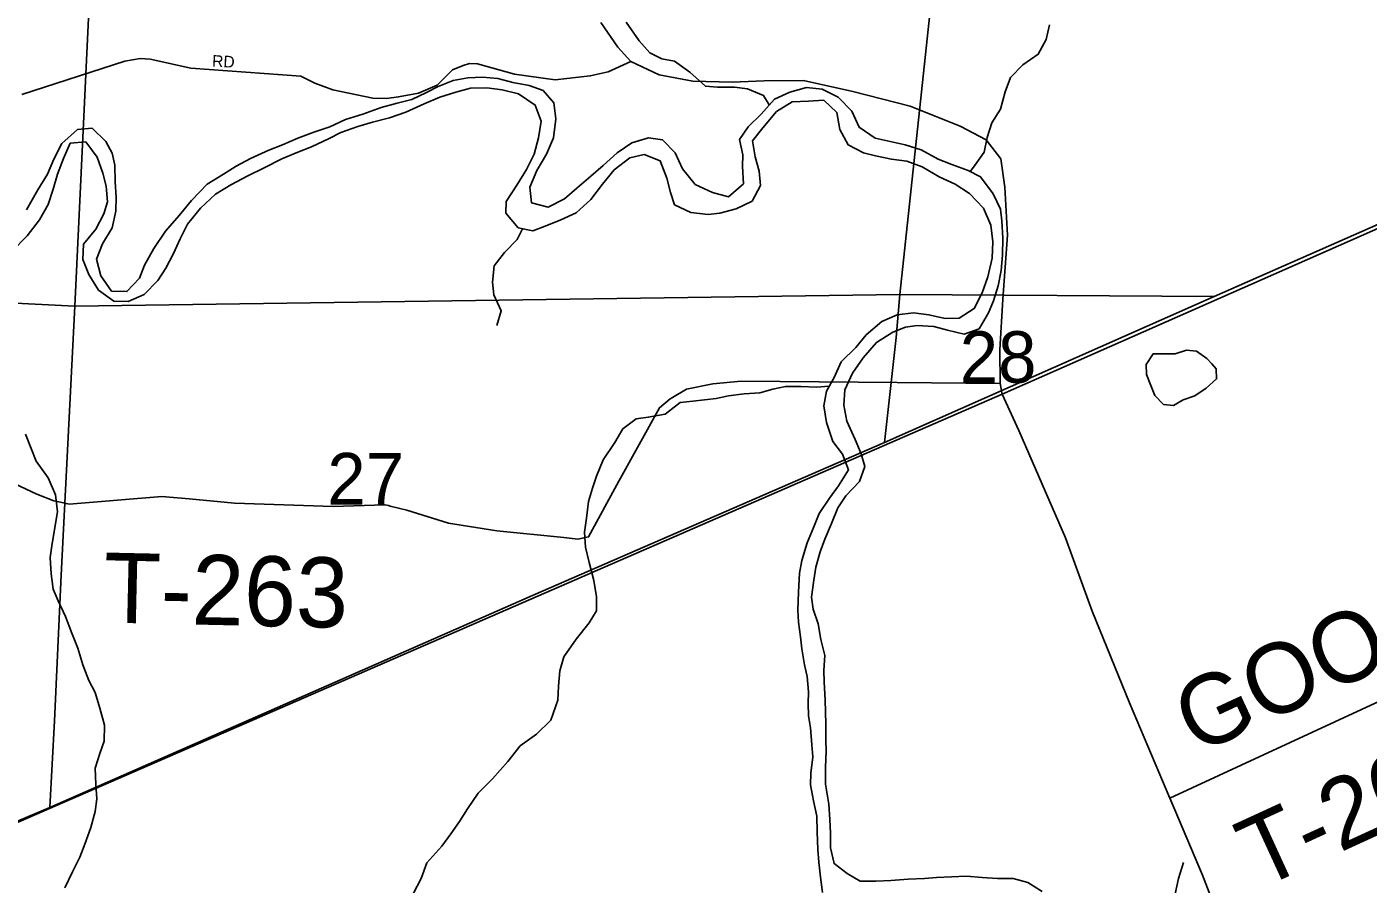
# Model space of a CAD drawing. Extents: x 1624196 to 2029251, y 146837 to 440034.
# Drawn here: x 1871132 to 1876880, y 251367 to 255041 of the extents above; entities that cross this region are included whole.
import ezdxf

# ---------------------------------------------------------------- set-up
doc = ezdxf.new("R2010")
doc.units = 0
for name, color, linetype in [('GM_X_Minor_Lake', 7, 'Continuous'), ('GM_X_Minor_River', 7, 'Continuous'), ('GM_X_Section', 7, 'Continuous'), ('GM_X_Section_Text', 7, 'Continuous'), ('GM_X_State_Route', 7, 'Continuous'), ('GM_X_Township', 7, 'Continuous'), ('GM_X_Township_Road', 7, 'Continuous'), ('GM_X_Township_Road_Text', 7, 'Continuous'), ('GM_X_Township_ROW', 7, 'Continuous'), ('GM_X_Township_Subdivision', 7, 'Continuous'), ('GM_X_Township_Subdivision_Text', 7, 'Continuous')]:
    doc.layers.add(name, color=color, linetype=linetype)

msp = doc.modelspace()

# ---------------------------------------------------------------- linework, layer by layer
at = {"layer": 'GM_X_Minor_Lake'}
for points in [[(1876209.9, 253597.1), (1876189.1, 253620.3), (1876145.3, 253650.6), (1876101.4, 253654.9), (1876053.3, 253639.2), (1875959.4, 253639.8), (1875929.1, 253593.9), (1875930.9, 253551.9), (1875948.5, 253503.7)], [(1875948.5, 253503.7), (1875966.3, 253461.5), (1876004, 253423.3), (1876045.9, 253419), (1876088, 253442.8), (1876138.1, 253460.5), (1876186.3, 253492.2), (1876230.5, 253532), (1876228.8, 253576), (1876209.9, 253597.1)]]:
    msp.add_lwpolyline(points, dxfattribs=at)
at = {"layer": 'GM_X_Minor_River'}
for points in [[(1874313.6, 254706.1), (1874289.8, 254746.1), (1874220.1, 254774.7), (1874164.2, 254783.1), (1874092.3, 254781.7), (1874040.3, 254786.1), (1873972.9, 254846.7), (1873907.3, 254893.3), (1873853.4, 254903.7), (1873801.6, 254930.1), (1873756.1, 254980.6), (1873700.8, 255061.1)], [(1875174.6, 254420.8), (1875192.8, 254444.7), (1875235.2, 254504.4), (1875247.7, 254566.4), (1875268.2, 254630.3), (1875304.7, 254688.1), (1875325.2, 254762), (1875347.7, 254823.9), (1875400.1, 254877.6), (1875466.4, 254923.2), (1875500.9, 254987), (1875515.4, 255048.9)], [(1874633.1, 253419.7), (1874637.6, 253485.8), (1874670.1, 253557.6), (1874716.6, 253623.3), (1874773.1, 253689), (1874843.4, 253732.5), (1874897.5, 253754.1), (1874947.6, 253761.7), (1875019.5, 253757.2), (1875077.3, 253740.7), (1875149.1, 253724.1), (1875213.3, 253747.6), (1875253.8, 253815.4), (1875274.2, 253867.3), (1875294.7, 253931.2), (1875307.2, 253997.2), (1875313.7, 254063.2), (1875314.3, 254135.4), (1875310.9, 254209.5), (1875305.3, 254259.6), (1875273.8, 254325.9), (1875218.4, 254398.4), (1875166.7, 254424.9), (1875096.9, 254451.4), (1875037.1, 254473.9), (1874965.5, 254514.5), (1874895.7, 254535.1), (1874768.1, 254564.1), (1874698.5, 254610.8), (1874667, 254679.1), (1874609.6, 254739.6), (1874539.9, 254774.2), (1874474, 254780.7), (1874401.9, 254761.2), (1874335.7, 254731.7), (1874279.2, 254666.1), (1874222.8, 254612.5), (1874186.4, 254558.7), (1874199.9, 254492.5), (1874199.5, 254442.4), (1874202.9, 254368.3), (1874138.5, 254312.7), (1874070.7, 254331.3), (1873997, 254365.9), (1873941.6, 254432.4), (1873910.2, 254500.8), (1873856.7, 254557.3), (1873796.8, 254565.7), (1873724.6, 254544.3), (1873662.3, 254500.7), (1873602, 254447.1), (1873549.6, 254401.4), (1873489.3, 254349.9), (1873436.9, 254304.2), (1873366.7, 254268.7), (1873294.9, 254287.3), (1873287.4, 254353.4), (1873318, 254425.3), (1873358.5, 254495.1), (1873389, 254564.9), (1873399.7, 254646.9), (1873390.2, 254715.1), (1873344.7, 254767.5), (1873284.9, 254790), (1873215.1, 254802.6), (1873151.2, 254819.1), (1873085.3, 254825.6), (1873021.4, 254822.1), (1872959.3, 254810.6), (1872895.1, 254785.1), (1872845, 254759.4), (1872782.8, 254729.9), (1872718.7, 254714.4), (1872650.6, 254694.9), (1872572.4, 254667.4), (1872498.3, 254644), (1872430.1, 254612.5), (1872362, 254589), (1872293.8, 254563.5), (1872227.6, 254536), (1872169.5, 254512.4), (1872091.3, 254477), (1872029.1, 254443.4), (1871974.8, 254409.8), (1871904.5, 254366.3), (1871838, 254296.7), (1871785.6, 254233), (1871727.1, 254165.4), (1871676.5, 254091.7), (1871636, 254019.9), (1871615.6, 253964), (1871561.1, 253906.4), (1871495.2, 253908.9), (1871449.7, 253973.3), (1871430.3, 254045.6), (1871456.8, 254111.5), (1871497.3, 254179.2), (1871513.9, 254251.2), (1871514.4, 254311.3), (1871510.9, 254377.4), (1871509.5, 254447.5)], [(1871318.4, 254543.1), (1871384.4, 254548.6), (1871433.8, 254482.1), (1871457.2, 254413.9), (1871472.8, 254357.7), (1871478.3, 254291.5), (1871461.9, 254239.6), (1871427.4, 254173.8), (1871374.9, 254110.1), (1871372.4, 254044), (1871397.8, 253979.8), (1871439.3, 253913.3), (1871504.8, 253864.8), (1871566.8, 253864.3), (1871635, 253893.8), (1871693.4, 253953.4), (1871727.8, 254007.2), (1871760.3, 254069), (1871788.8, 254132.9), (1871821.2, 254194.7), (1871875.8, 254264.4), (1871940.2, 254323.9), (1872006.4, 254363.5), (1872078.7, 254403), (1872148.9, 254436.5), (1872225.2, 254475.9), (1872293.3, 254503.4), (1872351.5, 254527), (1872427.7, 254562.4), (1872477.9, 254588.1), (1872550, 254613.5), (1872614.1, 254633.1), (1872686.2, 254650.5), (1872756.4, 254676), (1872834.6, 254711.4), (1872902.8, 254738.9), (1872970.9, 254760.4), (1873033, 254778), (1873103, 254779.4), (1873168.8, 254770.9), (1873238.7, 254754.3), (1873310.2, 254705.7), (1873335.7, 254637.4), (1873325.1, 254565.4), (1873306.6, 254495.5), (1873274.1, 254429.6), (1873231.6, 254361.9), (1873187, 254292.1), (1873184.6, 254242.1), (1873238.1, 254179.6), (1873300, 254167.1), (1873354.1, 254186.7), (1873420.2, 254214.2), (1873486.4, 254243.8), (1873548.8, 254301.3), (1873599.3, 254367), (1873649.8, 254428.7), (1873716.1, 254480.3), (1873778.2, 254493.8), (1873845.9, 254467.2), (1873875.3, 254392.9), (1873890.8, 254330.7), (1873908.4, 254278.5), (1873978.1, 254245.9), (1874052, 254237.3), (1874102, 254242.9), (1874172.1, 254260.4), (1874240.3, 254293.9), (1874276.8, 254361.7), (1874271.3, 254421.8), (1874253.8, 254484.1), (1874242.3, 254552.2), (1874286.7, 254608), (1874345.3, 254677.6), (1874411.5, 254719.1), (1874481.5, 254722.6), (1874547.5, 254726.1), (1874603, 254673.6), (1874616.5, 254601.4), (1874651.9, 254535), (1874717.6, 254500.5), (1874769.5, 254488), (1874837.3, 254473.5), (1874903.2, 254465), (1874968.9, 254440.4), (1875042.5, 254397.8), (1875110.2, 254367.2), (1875171.9, 254326.7), (1875231.3, 254264.1), (1875262.7, 254191.8), (1875272.2, 254119.6), (1875269.6, 254049.6), (1875251, 253969.6), (1875226.5, 253901.7), (1875192, 253833.9), (1875127.7, 253792.4), (1875067.7, 253790.8), (1874997.9, 253807.4), (1874932, 253815.9), (1874862, 253806.4), (1874795.8, 253778.9)], [(1871509.5, 254447.5), (1871497.9, 254499.6), (1871470.3, 254549.9), (1871412.8, 254606.4), (1871348.8, 254600.9), (1871282.4, 254541.4), (1871247.9, 254473.6), (1871221.4, 254409.7), (1871178.9, 254341.9), (1871130.2, 254256.2)], [(1871066.8, 254076.5), (1871133.3, 254146), (1871185.8, 254213.7), (1871224.3, 254279.5), (1871244.8, 254345.4), (1871263.3, 254409.4), (1871289.9, 254477.2), (1871318.4, 254543.1)], [(1873256.8, 254175.8), (1873233.7, 254129.6), (1873179.3, 254073.9), (1873134.9, 254016.2), (1873128.3, 253946.2), (1873133.9, 253892.1), (1873165.3, 253823.7), (1873146.9, 253761.8)], [(1874795.8, 253778.9), (1874729.4, 253721.4), (1874685, 253667.6), (1874622.6, 253606.1), (1874592, 253538.2), (1874559.6, 253480.4), (1874547.1, 253416.4), (1874558.5, 253346.2), (1874585.9, 253263.9), (1874627.4, 253209.5), (1874652.9, 253143.2), (1874610.3, 253073.5), (1874572, 253021.7), (1874527.5, 252956), (1874505, 252898), (1874476.5, 252830.2), (1874453.9, 252754.3), (1874443.5, 252700.3), (1874438.8, 252618.2), (1874436.2, 252542.1), (1874439.8, 252490), (1874447.3, 252427.9), (1874452.9, 252375.8), (1874464.4, 252307.6), (1874476, 252257.4), (1874481.4, 252191.3), (1874481, 252141.2), (1874482.6, 252089.2), (1874490.2, 252037), (1874495.6, 251964.9), (1874501.2, 251912.8), (1874492.7, 251842.8), (1874490.2, 251792.7), (1874503.7, 251724.5), (1874517.2, 251658.3), (1874518.6, 251592.2), (1874522, 251516.1), (1874525.6, 251462), (1874533.1, 251397.9), (1874542.6, 251331.7)], [(1874570.9, 253500.6), (1874515.8, 253496.8), (1874449.8, 253499.3), (1874383.9, 253499.8), (1874329.8, 253488.2), (1874273.7, 253472.6), (1874205.8, 253469.1), (1874139.7, 253459.6), (1874085.7, 253448), (1873985.7, 253436.8), (1873931.7, 253431.2), (1873867.3, 253381.7), (1873795.3, 253368.2), (1873743.2, 253360.6), (1873686.9, 253319), (1873652.5, 253259.2), (1873601.9, 253185.5), (1873573.4, 253115.6), (1873557, 253063.7), (1873538.6, 253007.7), (1873530, 252935.7), (1873521.5, 252875.7), (1873527, 252811.6), (1873542.5, 252745.4), (1873561.9, 252669.1), (1873573.3, 252598.9), (1873572.8, 252538.9), (1873542.4, 252487), (1873485.9, 252417.4), (1873433.4, 252341.7), (1873416.9, 252281.7), (1873410.4, 252215.7), (1873407.9, 252155.6), (1873377.2, 252069.8), (1873316.8, 252010.1), (1873246.5, 251960.6), (1873194, 251893), (1873127.4, 251819.4), (1873067, 251757.8), (1873020.5, 251690), (1872986.1, 251636.2), (1872949.7, 251582.4), (1872911.3, 251530.7), (1872846.8, 251459.1), (1872822.2, 251391.2), (1872789.8, 251329.4)], [(1875030.3, 251396.3), (1874978.7, 251392.4), (1874908.8, 251388.9), (1874834.8, 251383.5), (1874770.8, 251380), (1874702.8, 251380.5), (1874647.1, 251413), (1874591.5, 251455.5), (1874576.1, 251523.7), (1874576.5, 251585.8), (1874573, 251643.9), (1874569.5, 251710), (1874554.2, 251796.2), (1874554.8, 251868.3), (1874557.3, 251936.4), (1874555.7, 251986.5), (1874556.3, 252052.5), (1874553.1, 252156.7), (1874549.7, 252232.8), (1874548.1, 252282.9), (1874552.6, 252347), (1874535.2, 252415.2), (1874523.7, 252483.4), (1874502.2, 252545.6), (1874494.6, 252597.7), (1874505.2, 252669.8), (1874513.7, 252725.8), (1874532.2, 252791.7), (1874552.6, 252845.6), (1874581.1, 252913.5), (1874607.6, 252979.4), (1874642, 253031.2), (1874700.4, 253092.8), (1874722.9, 253156.7), (1874707.4, 253210.9), (1874681.9, 253273.2), (1874646.5, 253351.5), (1874633.1, 253419.7)], [(1871126.6, 253295), (1871150.1, 253234.7), (1871171.6, 253180.5), (1871223, 253108), (1871254.4, 253035.6), (1871263.9, 252963.5), (1871251.3, 252887.5), (1871238.7, 252817.5), (1871232.3, 252767.5), (1871235.8, 252697.3), (1871245.2, 252631.2), (1871266.8, 252580.9), (1871298.3, 252514.6), (1871325.7, 252442.3), (1871351.1, 252378), (1871372.6, 252307.8), (1871398, 252239.4), (1871425.6, 252189.2), (1871445, 252120.9), (1871464.4, 252048.7), (1871463.9, 251980.6), (1871445.5, 251926.7), (1871425, 251864.7), (1871428.4, 251794.6), (1871431.9, 251732.5), (1871425.5, 251678.5), (1871407, 251610.5), (1871380.4, 251538.6), (1871360, 251482.7), (1871327.5, 251420.9), (1871295, 251351)], [(1876053.4, 251325.9), (1876068, 251391.9), (1876088.5, 251459.8)], [(1875483.9, 251336.4), (1875422.3, 251374.9), (1875358.5, 251391.4), (1875292.5, 251391.9), (1875226.6, 251396.4), (1875158.7, 251401), (1875094.7, 251399.5), (1875030.3, 251396.3)]]:
    msp.add_lwpolyline(points, dxfattribs=at)
at = {"layer": 'GM_X_Section'}
for points in [[(1871606.9, 259505.4), (1871337.4, 253843.7), (1866331.8, 254096.9), (1866313.6, 254654.5), (1866278.3, 255971.5), (1866237.4, 257382.6), (1866193.8, 258839.6), (1866171.2, 259752)], [(1871606.9, 259505.4), (1875454.6, 259332.2), (1874874, 253893.6), (1871337.4, 253843.7)], [(1880750.3, 259074.1), (1880438.9, 255740.8), (1880117, 255598.9), (1877784.8, 254573.7), (1876220.1, 253885), (1874874, 253893.6), (1875454.6, 259332.2)], [(1866331.8, 254096.9), (1871337.4, 253843.7), (1871311.7, 253337.8), (1871279.5, 252691.8), (1871251.4, 252067.9), (1871230.1, 251695.9), (1870151.3, 251240.3), (1866498.7, 249697.9), (1866477.4, 251049.4), (1866438.9, 252307.4), (1866365.1, 253540.6)], [(1874874, 253893.6), (1874857.3, 253709.7), (1874807.8, 253259.8), (1873335.2, 252619.3), (1871230.1, 251695.9), (1871251.4, 252067.9), (1871279.5, 252691.8), (1871311.7, 253337.8), (1871337.4, 253843.7)], [(1874874, 253893.6), (1876220.1, 253885), (1875246.5, 253454), (1874807.8, 253259.8), (1874857.3, 253709.7)]]:
    msp.add_lwpolyline(points, close=True, dxfattribs=at)
at = {"layer": 'GM_X_State_Route'}
msp.add_lwpolyline([(1873592.6, 255060.2), (1873664.6, 254954), (1873721, 254891.7), (1873842.6, 254835.8), (1873986.5, 254807.7), (1874154.5, 254803.6), (1874292.4, 254809.6), (1874460.4, 254811.5), (1874672.3, 254763.4), (1874918.2, 254701.2), (1875132.2, 254615), (1875244.1, 254556.8), (1875306.1, 254474.7), (1875324.1, 254354.5), (1875334.2, 254148.2), (1875314.2, 253873.8), (1875302.3, 253657.4), (1875302.9, 253512.8), (1875312.3, 253466.4), (1875384, 253310.8), (1875583.8, 252850.9), (1875698.3, 252537.6), (1875858.3, 252144.9), (1876031.1, 251736.2), (1876052.3, 251686.1), (1876170.3, 251405.6), (1876234.3, 251239.3)], dxfattribs=at)
at = {"layer": 'GM_X_Township'}
for points in [[(1880938.5, 261295.5), (1880727.4, 259042.2), (1880436.8, 255719.9), (1879987.6, 255523.4), (1878340.6, 254803.1), (1875312.3, 253466.4), (1870777.5, 251495.4)], [(1863301, 246528.5), (1862714.9, 247271.4), (1862100.9, 248148.6), (1861509.1, 248848.3), (1862580.3, 249323.9), (1865292.3, 250528.1), (1865572.9, 250652.7), (1865727.1, 250721.2), (1866434.9, 251035.5), (1866450.4, 251689.5), (1866942.6, 251791.9), (1868357, 252095.4), (1869903.4, 252424.5), (1870787.7, 252612.8), (1870777.5, 251495.4), (1875312.3, 253466.4), (1878340.6, 254803.1), (1879987.6, 255523.4), (1880436.8, 255719.9), (1880982.4, 255958.6), (1882319.5, 256543.4), (1883080.6, 256876.3)]]:
    msp.add_lwpolyline(points, dxfattribs=at)
at = {"layer": 'GM_X_Township_Road'}
for points in [[(1872688.7, 252987.6), (1872760.6, 252969.3), (1872939.8, 252913.6), (1873146.5, 252880.9), (1873432.8, 252853), (1873494, 252846.1), (1873539.6, 252855.5), (1873668.5, 253093.5), (1873843, 253408.8), (1873888.8, 253446.7), (1873898.6, 253452.6)], [(1870081.6, 253129.1), (1870205.4, 253085.2), (1870369.5, 253035.2), (1870438.1, 253027.7), (1870589.9, 253102.9), (1870727, 253150.3), (1870780.9, 253157.5), (1870828.1, 253160.3), (1870865.3, 253153.5), (1870947.6, 253138), (1871006.8, 253116.6), (1871175.5, 253039.1), (1871247.9, 253010.1), (1871276.2, 253004.1)], [(1871276.2, 253004.1), (1871312.9, 252996.2), (1871710.1, 253028.4), (1871828.1, 253018), (1872022, 253000.1), (1872444.5, 252985.6), (1872666.9, 252993.2), (1872681.7, 252989.4), (1872688.7, 252987.6)], [(1876031.1, 251736.2), (1877769.7, 252539.5)]]:
    msp.add_lwpolyline(points, dxfattribs=at)
at = {"layer": 'GM_X_Township_ROW'}
msp.add_lwpolyline([(1873898.6, 253452.6), (1873958.8, 253488.7), (1874072.3, 253510.6), (1874193.8, 253522.1), (1874862.7, 253516.8), (1875302.9, 253512.8)], dxfattribs=at)
at = {"layer": 'GM_X_Township_Subdivision'}
msp.add_lwpolyline([(1871111.2, 254750.6), (1871552.8, 254894.2), (1871617.6, 254904.8), (1871661.1, 254902), (1871834.6, 254864.5), (1872306.6, 254829), (1872366.1, 254799.8), (1872443.2, 254771.4), (1872615.6, 254735.3), (1872673.3, 254733.4), (1872725.5, 254740.4), (1872810, 254756.8), (1872890.8, 254791.3), (1872956.2, 254856.1), (1873001.9, 254875.6), (1873029.8, 254884), (1873062.9, 254882.1), (1873222.2, 254838.8), (1873396, 254813.2), (1873546.6, 254830.3), (1873623.1, 254848.8), (1873721, 254891.7)], dxfattribs=at)

# ---------------------------------------------------------------- texts
at = {"layer": 'GM_X_Section_Text'}
for s, p in [('28', (1875130.1, 253515.6)), ('27', (1872419.8, 252994.2))]:
    msp.add_text(s, height=221, rotation=0.00001, dxfattribs=at).set_placement(p)
at = {"layer": 'GM_X_Township_Road_Text'}
for s, rotation, p in [('T-263', 358.73273, (1871458.4, 252488.6)), ('GOOSE', 24.90497, (1876143, 251919.5)), ('T-260', 24.67695, (1876414.5, 251343.7))]:
    msp.add_text(s, height=300, rotation=rotation, dxfattribs=at).set_placement(p)
at = {"layer": 'GM_X_Township_Subdivision_Text'}
msp.add_text('RD', height=50, rotation=356.98329, dxfattribs=at).set_placement((1871925.2, 254870.4))

doc.saveas('drawing.dxf')
